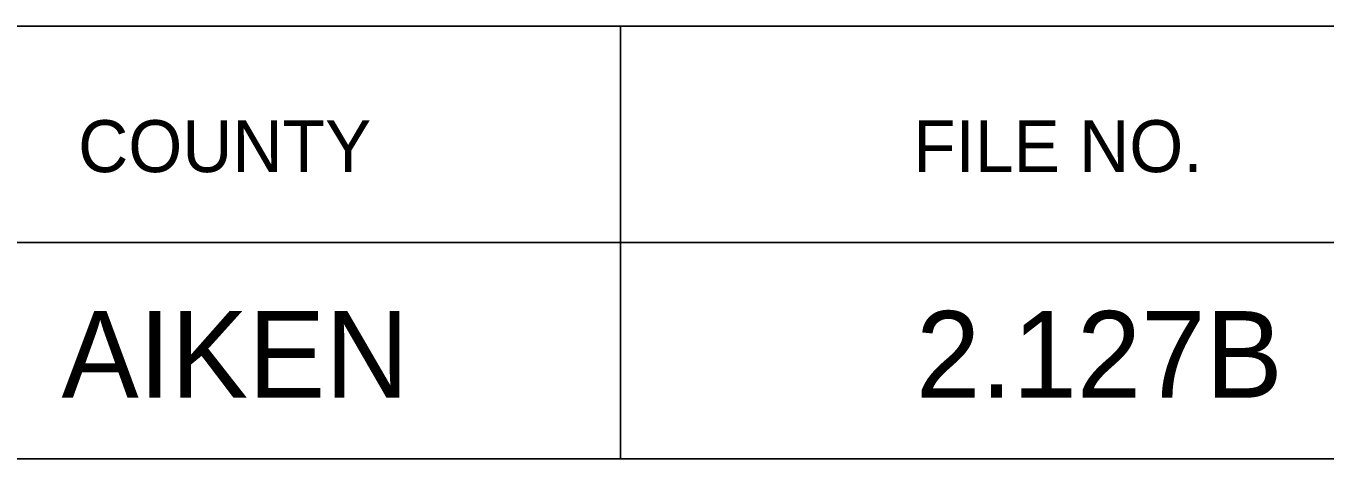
# Model space of a CAD drawing. Extents: x 1000 to 1162, y 999 to 8520.
# Drawn here: x 1140.57 to 1148.08, y 5700.05 to 5702.55 of the extents above; entities that cross this region are included whole.
import ezdxf

# ---------------------------------------------------------------- set-up
doc = ezdxf.new("R2010")
doc.units = 0
doc.layers.add('Level 20', color=7, linetype='Continuous')
doc.layers.add('Level 3', color=7, linetype='Continuous')

msp = doc.modelspace()

# ---------------------------------------------------------------- linework, layer by layer
at = {"layer": 'Level 3'}
for p, q in [((1133.055, 5702.5458), (1161.555, 5702.5458)), ((1133.055, 5702.5458), (1161.555, 5702.5458)), ((1133.055, 5702.5458), (1161.555, 5702.5458)), ((1133.055, 5702.5458), (1161.555, 5702.5458)), ((1133.055, 5702.5458), (1161.555, 5702.5458)), ((1133.055, 5702.5458), (1161.555, 5702.5458)), ((1133.055, 5702.5458), (1161.555, 5702.5458)), ((1133.055, 5702.5458), (1161.555, 5702.5458)), ((1133.055, 5702.5458), (1161.555, 5702.5458)), ((1133.055, 5702.5458), (1161.555, 5702.5458)), ((1133.055, 5702.5458), (1161.555, 5702.5458)), ((1133.055, 5702.5458), (1161.555, 5702.5458)), ((1133.055, 5702.5458), (1161.555, 5702.5458)), ((1133.055, 5702.5458), (1161.555, 5702.5458)), ((1133.055, 5702.5458), (1161.555, 5702.5458)), ((1133.055, 5702.5458), (1161.555, 5702.5458)), ((1133.055, 5702.5458), (1161.555, 5702.5458)), ((1133.055, 5702.5458), (1161.555, 5702.5458)), ((1133.055, 5702.5458), (1161.555, 5702.5458)), ((1133.055, 5702.5458), (1161.555, 5702.5458)), ((1133.055, 5702.5458), (1161.555, 5702.5458)), ((1133.055, 5702.5458), (1161.555, 5702.5458)), ((1133.055, 5702.5458), (1161.555, 5702.5458)), ((1133.055, 5702.5458), (1161.555, 5702.5458)), ((1133.055, 5702.5458), (1161.555, 5702.5458)), ((1133.055, 5702.5458), (1161.555, 5702.5458)), ((1133.055, 5702.5458), (1161.555, 5702.5458)), ((1133.055, 5702.5458), (1161.555, 5702.5458)), ((1133.055, 5702.5458), (1161.555, 5702.5458)), ((1133.055, 5702.5458), (1161.555, 5702.5458)), ((1133.055, 5702.5458), (1161.555, 5702.5458)), ((1133.055, 5702.5458), (1161.555, 5702.5458)), ((1133.055, 5702.5458), (1161.555, 5702.5458)), ((1133.055, 5702.5458), (1161.555, 5702.5458)), ((1133.055, 5702.5458), (1161.555, 5702.5458)), ((1133.055, 5702.5458), (1161.555, 5702.5458)), ((1133.055, 5702.5458), (1161.555, 5702.5458)), ((1133.055, 5702.5458), (1161.555, 5702.5458)), ((1133.055, 5702.5458), (1161.555, 5702.5458)), ((1143.9997, 5702.5458), (1143.9997, 5700.0458)), ((1143.9997, 5702.5458), (1143.9997, 5700.0458)), ((1143.9997, 5702.5458), (1143.9997, 5700.0458)), ((1143.9997, 5702.5458), (1143.9997, 5700.0458)), ((1143.9997, 5702.5458), (1143.9997, 5700.0458)), ((1143.9997, 5702.5458), (1143.9997, 5700.0458)), ((1143.9997, 5702.5458), (1143.9997, 5700.0458)), ((1143.9997, 5702.5458), (1143.9997, 5700.0458)), ((1143.9997, 5702.5458), (1143.9997, 5700.0458)), ((1143.9997, 5702.5458), (1143.9997, 5700.0458)), ((1143.9997, 5702.5458), (1143.9997, 5700.0458)), ((1143.9997, 5702.5458), (1143.9997, 5700.0458)), ((1143.9997, 5702.5458), (1143.9997, 5700.0458)), ((1143.9997, 5702.5458), (1143.9997, 5700.0458)), ((1143.9997, 5702.5458), (1143.9997, 5700.0458)), ((1143.9997, 5702.5458), (1143.9997, 5700.0458)), ((1143.9997, 5702.5458), (1143.9997, 5700.0458)), ((1143.9997, 5702.5458), (1143.9997, 5700.0458)), ((1143.9997, 5702.5458), (1143.9997, 5700.0458)), ((1143.9997, 5702.5458), (1143.9997, 5700.0458)), ((1143.9997, 5702.5458), (1143.9997, 5700.0458)), ((1143.9997, 5702.5458), (1143.9997, 5700.0458)), ((1143.9997, 5702.5458), (1143.9997, 5700.0458)), ((1143.9997, 5702.5458), (1143.9997, 5700.0458)), ((1143.9997, 5702.5458), (1143.9997, 5700.0458)), ((1143.9997, 5702.5458), (1143.9997, 5700.0458)), ((1143.9997, 5702.5458), (1143.9997, 5700.0458)), ((1143.9997, 5702.5458), (1143.9997, 5700.0458)), ((1143.9997, 5702.5458), (1143.9997, 5700.0458)), ((1143.9997, 5702.5458), (1143.9997, 5700.0458)), ((1143.9997, 5702.5458), (1143.9997, 5700.0458)), ((1143.9997, 5702.5458), (1143.9997, 5700.0458)), ((1143.9997, 5702.5458), (1143.9997, 5700.0458)), ((1143.9997, 5702.5458), (1143.9997, 5700.0458)), ((1143.9997, 5702.5458), (1143.9997, 5700.0458)), ((1143.9997, 5702.5458), (1143.9997, 5700.0458)), ((1143.9997, 5702.5458), (1143.9997, 5700.0458)), ((1143.9997, 5702.5458), (1143.9997, 5700.0458)), ((1143.9997, 5702.5458), (1143.9997, 5700.0458)), ((1133.055, 5701.2958), (1161.555, 5701.2958)), ((1133.055, 5701.2958), (1161.555, 5701.2958)), ((1133.055, 5701.2958), (1161.555, 5701.2958)), ((1133.055, 5701.2958), (1161.555, 5701.2958)), ((1133.055, 5701.2958), (1161.555, 5701.2958)), ((1133.055, 5701.2958), (1161.555, 5701.2958)), ((1133.055, 5701.2958), (1161.555, 5701.2958)), ((1133.055, 5701.2958), (1161.555, 5701.2958)), ((1133.055, 5701.2958), (1161.555, 5701.2958)), ((1133.055, 5701.2958), (1161.555, 5701.2958)), ((1133.055, 5701.2958), (1161.555, 5701.2958)), ((1133.055, 5701.2958), (1161.555, 5701.2958)), ((1133.055, 5701.2958), (1161.555, 5701.2958)), ((1133.055, 5701.2958), (1161.555, 5701.2958)), ((1133.055, 5701.2958), (1161.555, 5701.2958)), ((1133.055, 5701.2958), (1161.555, 5701.2958)), ((1133.055, 5701.2958), (1161.555, 5701.2958)), ((1133.055, 5701.2958), (1161.555, 5701.2958)), ((1133.055, 5701.2958), (1161.555, 5701.2958)), ((1133.055, 5701.2958), (1161.555, 5701.2958)), ((1133.055, 5701.2958), (1161.555, 5701.2958)), ((1133.055, 5701.2958), (1161.555, 5701.2958)), ((1133.055, 5701.2958), (1161.555, 5701.2958)), ((1133.055, 5701.2958), (1161.555, 5701.2958)), ((1133.055, 5701.2958), (1161.555, 5701.2958)), ((1133.055, 5701.2958), (1161.555, 5701.2958)), ((1133.055, 5701.2958), (1161.555, 5701.2958)), ((1133.055, 5701.2958), (1161.555, 5701.2958)), ((1133.055, 5701.2958), (1161.555, 5701.2958)), ((1133.055, 5701.2958), (1161.555, 5701.2958)), ((1133.055, 5701.2958), (1161.555, 5701.2958)), ((1133.055, 5701.2958), (1161.555, 5701.2958)), ((1133.055, 5701.2958), (1161.555, 5701.2958)), ((1133.055, 5701.2958), (1161.555, 5701.2958)), ((1133.055, 5701.2958), (1161.555, 5701.2958)), ((1133.055, 5701.2958), (1161.555, 5701.2958)), ((1133.055, 5701.2958), (1161.555, 5701.2958)), ((1133.055, 5701.2958), (1161.555, 5701.2958)), ((1133.055, 5701.2958), (1161.555, 5701.2958)), ((1133.055, 5700.0458), (1161.555, 5700.0458)), ((1133.055, 5700.0458), (1161.555, 5700.0458)), ((1133.055, 5700.0458), (1161.555, 5700.0458)), ((1133.055, 5700.0458), (1161.555, 5700.0458)), ((1133.055, 5700.0458), (1161.555, 5700.0458)), ((1133.055, 5700.0458), (1161.555, 5700.0458)), ((1133.055, 5700.0458), (1161.555, 5700.0458)), ((1133.055, 5700.0458), (1161.555, 5700.0458)), ((1133.055, 5700.0458), (1161.555, 5700.0458)), ((1133.055, 5700.0458), (1161.555, 5700.0458)), ((1133.055, 5700.0458), (1161.555, 5700.0458)), ((1133.055, 5700.0458), (1161.555, 5700.0458)), ((1133.055, 5700.0458), (1161.555, 5700.0458)), ((1133.055, 5700.0458), (1161.555, 5700.0458)), ((1133.055, 5700.0458), (1161.555, 5700.0458)), ((1133.055, 5700.0458), (1161.555, 5700.0458)), ((1133.055, 5700.0458), (1161.555, 5700.0458)), ((1133.055, 5700.0458), (1161.555, 5700.0458)), ((1133.055, 5700.0458), (1161.555, 5700.0458)), ((1133.055, 5700.0458), (1161.555, 5700.0458)), ((1133.055, 5700.0458), (1161.555, 5700.0458)), ((1133.055, 5700.0458), (1161.555, 5700.0458)), ((1133.055, 5700.0458), (1161.555, 5700.0458)), ((1133.055, 5700.0458), (1161.555, 5700.0458)), ((1133.055, 5700.0458), (1161.555, 5700.0458)), ((1133.055, 5700.0458), (1161.555, 5700.0458)), ((1133.055, 5700.0458), (1161.555, 5700.0458)), ((1133.055, 5700.0458), (1161.555, 5700.0458)), ((1133.055, 5700.0458), (1161.555, 5700.0458)), ((1133.055, 5700.0458), (1161.555, 5700.0458)), ((1133.055, 5700.0458), (1161.555, 5700.0458)), ((1133.055, 5700.0458), (1161.555, 5700.0458)), ((1133.055, 5700.0458), (1161.555, 5700.0458)), ((1133.055, 5700.0458), (1161.555, 5700.0458)), ((1133.055, 5700.0458), (1161.555, 5700.0458)), ((1133.055, 5700.0458), (1161.555, 5700.0458)), ((1133.055, 5700.0458), (1161.555, 5700.0458)), ((1133.055, 5700.0458), (1161.555, 5700.0458)), ((1133.055, 5700.0458), (1161.555, 5700.0458))]:
    msp.add_line(p, q, dxfattribs=at)

# ---------------------------------------------------------------- texts
at = {"layer": 'Level 20'}
for s, p in [('AIKEN', (1140.7706, 5700.4)), ('2.127B', (1145.7068, 5700.4))]:
    msp.add_text(s, height=0.5, dxfattribs=at).set_placement(p)
at = {"layer": 'Level 3'}
for s, p in [('COUNTY', (1140.8665, 5701.7021)), ('COUNTY', (1140.8665, 5701.7021)), ('COUNTY', (1140.8665, 5701.7021)), ('COUNTY', (1140.8665, 5701.7021)), ('COUNTY', (1140.8665, 5701.7021)), ('COUNTY', (1140.8665, 5701.7021)), ('COUNTY', (1140.8665, 5701.7021)), ('COUNTY', (1140.8665, 5701.7021)), ('COUNTY', (1140.8665, 5701.7021)), ('COUNTY', (1140.8665, 5701.7021)), ('COUNTY', (1140.8665, 5701.7021)), ('COUNTY', (1140.8665, 5701.7021)), ('COUNTY', (1140.8665, 5701.7021)), ('COUNTY', (1140.8665, 5701.7021)), ('COUNTY', (1140.8665, 5701.7021)), ('COUNTY', (1140.8665, 5701.7021)), ('COUNTY', (1140.8665, 5701.7021)), ('COUNTY', (1140.8665, 5701.7021)), ('COUNTY', (1140.8665, 5701.7021)), ('COUNTY', (1140.8665, 5701.7021)), ('COUNTY', (1140.8665, 5701.7021)), ('COUNTY', (1140.8665, 5701.7021)), ('COUNTY', (1140.8665, 5701.7021)), ('COUNTY', (1140.8665, 5701.7021)), ('COUNTY', (1140.8665, 5701.7021)), ('COUNTY', (1140.8665, 5701.7021)), ('COUNTY', (1140.8665, 5701.7021)), ('COUNTY', (1140.8665, 5701.7021)), ('COUNTY', (1140.8665, 5701.7021)), ('COUNTY', (1140.8665, 5701.7021)), ('COUNTY', (1140.8665, 5701.7021)), ('COUNTY', (1140.8665, 5701.7021)), ('COUNTY', (1140.8665, 5701.7021)), ('COUNTY', (1140.8665, 5701.7021)), ('COUNTY', (1140.8665, 5701.7021)), ('COUNTY', (1140.8665, 5701.7021)), ('COUNTY', (1140.8665, 5701.7021)), ('COUNTY', (1140.8665, 5701.7021)), ('COUNTY', (1140.8665, 5701.7021)), ('FILE NO.', (1145.6908, 5701.7021)), ('FILE NO.', (1145.6908, 5701.7021)), ('FILE NO.', (1145.6908, 5701.7021)), ('FILE NO.', (1145.6908, 5701.7021)), ('FILE NO.', (1145.6908, 5701.7021)), ('FILE NO.', (1145.6908, 5701.7021)), ('FILE NO.', (1145.6908, 5701.7021)), ('FILE NO.', (1145.6908, 5701.7021)), ('FILE NO.', (1145.6908, 5701.7021)), ('FILE NO.', (1145.6908, 5701.7021)), ('FILE NO.', (1145.6908, 5701.7021)), ('FILE NO.', (1145.6908, 5701.7021)), ('FILE NO.', (1145.6908, 5701.7021)), ('FILE NO.', (1145.6908, 5701.7021)), ('FILE NO.', (1145.6908, 5701.7021)), ('FILE NO.', (1145.6908, 5701.7021)), ('FILE NO.', (1145.6908, 5701.7021)), ('FILE NO.', (1145.6908, 5701.7021)), ('FILE NO.', (1145.6908, 5701.7021)), ('FILE NO.', (1145.6908, 5701.7021)), ('FILE NO.', (1145.6908, 5701.7021)), ('FILE NO.', (1145.6908, 5701.7021)), ('FILE NO.', (1145.6908, 5701.7021)), ('FILE NO.', (1145.6908, 5701.7021)), ('FILE NO.', (1145.6908, 5701.7021)), ('FILE NO.', (1145.6908, 5701.7021)), ('FILE NO.', (1145.6908, 5701.7021)), ('FILE NO.', (1145.6908, 5701.7021)), ('FILE NO.', (1145.6908, 5701.7021)), ('FILE NO.', (1145.6908, 5701.7021)), ('FILE NO.', (1145.6908, 5701.7021)), ('FILE NO.', (1145.6908, 5701.7021)), ('FILE NO.', (1145.6908, 5701.7021)), ('FILE NO.', (1145.6908, 5701.7021)), ('FILE NO.', (1145.6908, 5701.7021)), ('FILE NO.', (1145.6908, 5701.7021)), ('FILE NO.', (1145.6908, 5701.7021)), ('FILE NO.', (1145.6908, 5701.7021)), ('FILE NO.', (1145.6908, 5701.7021))]:
    msp.add_text(s, height=0.3, dxfattribs=at).set_placement(p)

doc.saveas('drawing.dxf')
